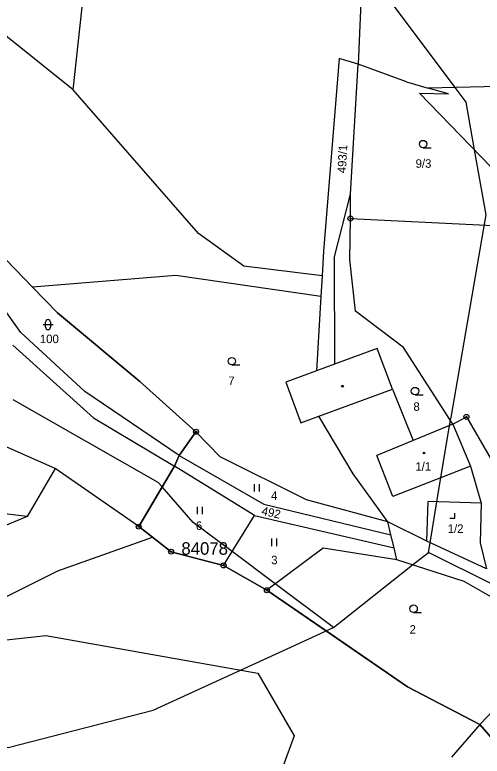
# Model space of a CAD drawing. Extents: x -547623 to -538651, y -1096714 to -1086522.
# Drawn here: x -544134.1 to -544040.8, y -1094334.7 to -1094186.5 of the extents above; entities that cross this region are included whole.
import ezdxf

# ---------------------------------------------------------------- set-up
doc = ezdxf.new("R2010")
doc.units = 0
for name, color, linetype in [('Vrstva 1', 7, 'Continuous'), ('Vrstva 25', 7, 'Continuous'), ('Vrstva 33', 7, 'Continuous'), ('Vrstva 41', 7, 'Continuous'), ('Vrstva 52', 7, 'Continuous'), ('Vrstva 53', 7, 'Continuous'), ('Vrstva 83', 7, 'Continuous'), ('Vrstva 86', 7, 'Continuous'), ('Vrstva 90', 7, 'Continuous'), ('Vrstva 92', 7, 'Continuous')]:
    doc.layers.add(name, color=color, linetype=linetype)

msp = doc.modelspace()

# ---------------------------------------------------------------- linework, layer by layer
at = {"layer": 'Vrstva 1'}
for p, q in [((-544067.1, -1094227.25), (-544030.94, -1094229)), ((-544046.61, -1094268.33), (-544043.93, -1094266.9)), ((-544043.93, -1094266.9), (-544029.68, -1094291.56))]:
    msp.add_line(p, q, dxfattribs=at)
for points in [[(-544122.46, -1094201.51), (-544109.88, -1094085.75)], [(-544062.06, -1094116.25), (-544065.57, -1094196.37)], [(-544122.46, -1094201.51), (-544155.2, -1094175.25)], [(-544069.32, -1094195.29), (-544072.45, -1094233.76)], [(-544065.57, -1094196.37), (-544069.32, -1094195.29)], [(-544067.05, -1094222.39), (-544065.57, -1094196.37)], [(-544055.86, -1094199.96), (-544065.57, -1094196.37)], [(-544055.86, -1094199.96), (-544051.54, -1094201.17)], [(-544026.34, -1094200.6), (-544051.54, -1094201.17)], [(-544047.5, -1094202.3), (-544051.54, -1094201.17)], [(-544097.46, -1094230.25), (-544122.46, -1094201.51)], [(-544053.29, -1094202.18), (-544047.5, -1094202.3)], [(-544034.89, -1094221.21), (-544053.29, -1094202.18)], [(-544070.37, -1094235.2), (-544067.05, -1094222.39)], [(-544067.1, -1094227.25), (-544067.05, -1094222.39)], [(-544067.19, -1094235.43), (-544067.1, -1094227.25)], [(-544088.39, -1094236.77), (-544097.46, -1094230.25)], [(-544132.94, -1094250.05), (-544146.2, -1094231.51)], [(-544072.45, -1094233.76), (-544072.74, -1094238.7)], [(-544070.37, -1094235.2), (-544070.27, -1094256.36)], [(-544072.74, -1094238.7), (-544088.39, -1094236.77)], [(-544066.06, -1094245.77), (-544067.19, -1094235.43)], [(-544101.96, -1094238.61), (-544130.63, -1094240.95)], [(-544072.99, -1094242.86), (-544101.96, -1094238.61)], [(-544072.74, -1094238.7), (-544072.99, -1094242.86)], [(-544072.99, -1094242.86), (-544073.88, -1094257.7)], [(-544056.46, -1094253.04), (-544066.06, -1094245.77)], [(-544120.16, -1094261.86), (-544132.94, -1094250.05)], [(-544134.54, -1094252.55), (-544118.45, -1094267.11)], [(-544046.61, -1094268.33), (-544056.46, -1094253.04)], [(-544061.73, -1094253.2), (-544070.27, -1094256.36)], [(-544058.71, -1094261.34), (-544061.73, -1094253.2)], [(-544126.09, -1094277.22), (-544176.49, -1094254.95)], [(-544070.27, -1094256.36), (-544073.88, -1094257.7)], [(-544073.88, -1094257.7), (-544079.98, -1094259.95)], [(-544079.98, -1094259.95), (-544076.97, -1094268.09)], [(-544101.28, -1094274.62), (-544120.16, -1094261.86)], [(-544058.71, -1094261.34), (-544054.55, -1094271.61)], [(-544118.45, -1094267.11), (-544102.27, -1094276.75)], [(-544076.97, -1094268.09), (-544073.38, -1094266.76)], [(-544066.58, -1094278.27), (-544073.38, -1094266.76)], [(-544046.61, -1094268.33), (-544054.55, -1094271.61)], [(-544046.61, -1094268.33), (-544043.13, -1094276.75)], [(-544093.11, -1094274.91), (-544097.95, -1094269.87)], [(-544101.28, -1094274.62), (-544084.38, -1094284.35)], [(-544075.88, -1094283.5), (-544093.11, -1094274.91)], [(-544086.28, -1094286.59), (-544102.27, -1094276.75)], [(-544043.13, -1094276.75), (-544040.96, -1094284.12)], [(-544126.09, -1094277.22), (-544131.69, -1094286.82)], [(-544109.4, -1094288.84), (-544126.09, -1094277.22)], [(-544059.62, -1094287.88), (-544066.58, -1094278.27)], [(-544131.69, -1094286.82), (-544160.87, -1094283.34)], [(-544059.62, -1094287.88), (-544075.88, -1094283.5)], [(-544051.82, -1094291.75), (-544051.55, -1094283.81)], [(-544040.96, -1094284.12), (-544051.55, -1094283.81)], [(-544040.96, -1094284.12), (-544041.17, -1094292.07)], [(-544084.38, -1094284.35), (-544059, -1094290.47)], [(-544131.69, -1094286.82), (-544193.5, -1094312.6)], [(-544092.44, -1094296.59), (-544086.28, -1094286.59)], [(-544086.28, -1094286.59), (-544058.38, -1094293.05)], [(-544059, -1094290.47), (-544059.62, -1094287.88)], [(-544051.82, -1094291.75), (-544059.62, -1094287.88)], [(-544125.52, -1094297.68), (-544106.64, -1094290.96)], [(-544058.38, -1094293.05), (-544059, -1094290.47)], [(-544057.8, -1094295.48), (-544058.38, -1094293.05)], [(-544039.92, -1094297.26), (-544051.82, -1094291.75)], [(-544041.17, -1094292.07), (-544039.92, -1094297.26)], [(-544072.57, -1094293.14), (-544083.77, -1094301.56)], [(-544057.8, -1094295.48), (-544072.57, -1094293.14)], [(-544044.39, -1094299.81), (-544057.8, -1094295.48)], [(-544148.03, -1094308.93), (-544125.52, -1094297.68)], [(-544035.95, -1094304.62), (-544044.39, -1094299.81)], [(-544147.39, -1094312.72), (-544127.93, -1094310.61)], [(-544127.93, -1094310.61), (-544085.58, -1094318.11)], [(-544085.58, -1094318.11), (-544078.36, -1094330.66)], [(-544033.53, -1094320.3), (-544041.23, -1094328.36)], [(-544041.23, -1094328.36), (-544046.91, -1094334.94)], [(-544078.36, -1094330.66), (-544097.84, -1094383.98)]]:
    msp.add_lwpolyline(points, dxfattribs=at)
at = {"layer": 'Vrstva 25'}
for p, q in [((-544052.57, -1094213.13), (-544050.97, -1094213.13)), ((-544128.51, -1094248.46), (-544126.51, -1094248.46)), ((-544128.01, -1094248.96), (-544128.01, -1094247.96)), ((-544127.01, -1094247.96), (-544127.01, -1094248.96)), ((-544090.78, -1094256.51), (-544089.18, -1094256.51)), ((-544054.19, -1094262.5), (-544052.59, -1094262.5)), ((-544086.29, -1094281.83), (-544086.29, -1094280.33)), ((-544085.29, -1094281.83), (-544085.29, -1094280.33)), ((-544097.63, -1094286.37), (-544097.63, -1094284.87)), ((-544096.63, -1094286.37), (-544096.63, -1094284.87)), ((-544082.82, -1094292.74), (-544082.82, -1094291.24)), ((-544081.82, -1094292.74), (-544081.82, -1094291.24)), ((-544054.48, -1094305.99), (-544052.88, -1094305.99))]:
    msp.add_line(p, q, dxfattribs=at)
msp.add_lwpolyline([(-544047.23, -1094287.15), (-544046.23, -1094287.15), (-544046.23, -1094286.15)], dxfattribs=at)
for centre, radius in [((-544052.57, -1094212.38), 0.75), ((-544090.78, -1094255.76), 0.75), ((-544068.67, -1094260.77), 0.175), ((-544054.19, -1094261.75), 0.75), ((-544052.39, -1094274.12), 0.175), ((-544054.48, -1094305.24), 0.75)]:
    msp.add_circle(centre, radius, dxfattribs=at)
for centre, start, end in [((-544127.51, -1094247.96), 0, 180), ((-544127.51, -1094248.96), 180, 0)]:
    msp.add_arc(centre, 0.5, start, end, dxfattribs=at)
at = {"layer": 'Vrstva 33'}
for points in [[(-544073.38, -1094266.76), (-544058.71, -1094261.34)], [(-544054.55, -1094271.61), (-544061.8, -1094274.61)], [(-544058.6, -1094282.79), (-544061.8, -1094274.61)], [(-544043.13, -1094276.75), (-544058.6, -1094282.79)]]:
    msp.add_lwpolyline(points, dxfattribs=at)
at = {"layer": 'Vrstva 41'}
msp.add_line((-544083.77, -1094301.56), (-544055.69, -1094320.85), dxfattribs=at)
msp.add_line((-544083.77, -1094301.56), (-544055.69, -1094320.85), dxfattribs=at)
for points in [[(-544144.91, -1094226.19), (-544130.63, -1094240.95)], [(-544144.91, -1094226.19), (-544130.63, -1094240.95)], [(-544130.63, -1094240.95), (-544125.6, -1094246.12)], [(-544130.63, -1094240.95), (-544125.6, -1094246.12)], [(-544125.6, -1094246.12), (-544109.15, -1094259.81)], [(-544125.6, -1094246.12), (-544109.15, -1094259.81)], [(-544109.15, -1094259.81), (-544097.95, -1094269.87)], [(-544109.15, -1094259.81), (-544097.95, -1094269.87)], [(-544097.95, -1094269.87), (-544101.28, -1094274.62)], [(-544097.95, -1094269.87), (-544101.28, -1094274.62)], [(-544101.28, -1094274.62), (-544102.27, -1094276.75)], [(-544101.28, -1094274.62), (-544102.27, -1094276.75)], [(-544102.27, -1094276.75), (-544109.4, -1094288.84)], [(-544102.27, -1094276.75), (-544109.4, -1094288.84)], [(-544109.4, -1094288.84), (-544106.64, -1094290.96)], [(-544109.4, -1094288.84), (-544106.64, -1094290.96)], [(-544106.64, -1094290.96), (-544102.91, -1094293.84)], [(-544106.64, -1094290.96), (-544102.91, -1094293.84)], [(-544102.91, -1094293.84), (-544092.44, -1094296.59)], [(-544102.91, -1094293.84), (-544092.44, -1094296.59)], [(-544092.44, -1094296.59), (-544083.77, -1094301.56)], [(-544092.44, -1094296.59), (-544083.77, -1094301.56)], [(-544055.69, -1094320.85), (-544041.23, -1094328.36)], [(-544055.69, -1094320.85), (-544041.23, -1094328.36)], [(-544041.23, -1094328.36), (-544031.33, -1094339.81)], [(-544041.23, -1094328.36), (-544031.33, -1094339.81)]]:
    msp.add_lwpolyline(points, dxfattribs=at)
at = {"layer": 'Vrstva 52'}
for points in [[(-544051.5, -1094294), (-544051.17, -1094292.05), (-544049.81, -1094283.86), (-544047.27, -1094268.6), (-544047.1, -1094267.58), (-544047, -1094267), (-544040.2, -1094227.68), (-544040, -1094226.5), (-544042.3, -1094213.54), (-544044, -1094204), (-544046.2, -1094201.05), (-544064.69, -1094176.27), (-544067.5, -1094172.5), (-544071, -1094159), (-544070, -1094123), (-544060.93, -1094104.38), (-544060.5, -1094103.5), (-544048.5, -1094087), (-544034, -1094054), (-544030.47, -1094048.38), (-544020.5, -1094032.5), (-543990.5, -1094000)], [(-544104.72, -1094280.9), (-544102.27, -1094276.75), (-544101.28, -1094274.62), (-544097.95, -1094269.87), (-544109.15, -1094259.81), (-544125.6, -1094246.12), (-544130.63, -1094240.95), (-544144.91, -1094226.19), (-544173.38, -1094208.33), (-544195.57, -1094188.27), (-544196.28, -1094181.04), (-544200.39, -1094141.05), (-544197.59, -1094110.71), (-544179.55, -1094054.7), (-544165.03, -1094027)], [(-544104.71, -1094280.9), (-544105.5, -1094280), (-544134.5, -1094263.5)], [(-544071.96, -1094309.67), (-544083.77, -1094301.56), (-544092.44, -1094296.59), (-544102.91, -1094293.84), (-544109.4, -1094288.84), (-544104.72, -1094280.9)], [(-544104.71, -1094280.9), (-544109.4, -1094288.84), (-544106.64, -1094290.96), (-544102.91, -1094293.84), (-544092.44, -1094296.59), (-544083.77, -1094301.56), (-544071.96, -1094309.67)], [(-544070.5, -1094309), (-544082.1, -1094300.3), (-544090.74, -1094293.82), (-544098.5, -1094288), (-544104.72, -1094280.9)], [(-544070.5, -1094309), (-544054.66, -1094296.49), (-544051.5, -1094294)], [(-544000.5, -1094363), (-544003.48, -1094353.91), (-544006.4, -1094344.99), (-544010.5, -1094332.5), (-544014.5, -1094323), (-544020.12, -1094317.73), (-544026.37, -1094311.87), (-544030.47, -1094308.03), (-544031.56, -1094307), (-544038.5, -1094300.5), (-544051.5, -1094294)], [(-544071.96, -1094309.67), (-544070.5, -1094309)], [(-544256.41, -1094456.65), (-544259.86, -1094447.12), (-544260.28, -1094444.5), (-544231.13, -1094433.92), (-544208.13, -1094433.1), (-544199.85, -1094432.08), (-544183.67, -1094429.57), (-544167.93, -1094423.38), (-544136.49, -1094408.77), (-544127.55, -1094406.74), (-544112.5, -1094399.93), (-544097.67, -1094392.87), (-544079.54, -1094384.23), (-544042.43, -1094367.42), (-544044.7, -1094363.39), (-544035.76, -1094355.89), (-544029.79, -1094349.64), (-544029.75, -1094347.5), (-544031.33, -1094339.81), (-544041.23, -1094328.36), (-544055.69, -1094320.85), (-544071.96, -1094309.67)], [(-544071.96, -1094309.67), (-544055.69, -1094320.85), (-544041.23, -1094328.36), (-544031.33, -1094339.81), (-544029.75, -1094347.5), (-544029.79, -1094349.64), (-544035.76, -1094355.89), (-544040.27, -1094359.67), (-544044.7, -1094363.39), (-544042.43, -1094367.42), (-544079.54, -1094384.23), (-544086.61, -1094387.6), (-544097.67, -1094392.87), (-544112.5, -1094399.93), (-544127.55, -1094406.74), (-544136.49, -1094408.77), (-544167.93, -1094423.38), (-544183.67, -1094429.57), (-544199.85, -1094432.08), (-544208.13, -1094433.1), (-544231.13, -1094433.92), (-544260.28, -1094444.5), (-544259.86, -1094447.12), (-544256.41, -1094456.65)], [(-544173, -1094332), (-544135.5, -1094333), (-544106.5, -1094325.5), (-544089.03, -1094317.5), (-544079.02, -1094312.91), (-544071.96, -1094309.67)]]:
    msp.add_lwpolyline(points, dxfattribs=at)
at = {"layer": 'Vrstva 83'}
for centre, radius in [((-544067.1, -1094227.25), 0.5), ((-544067.1, -1094227.25), 0.1), ((-544043.93, -1094266.9), 0.5), ((-544043.93, -1094266.9), 0.1), ((-544097.95, -1094269.87), 0.5), ((-544097.95, -1094269.87), 0.1), ((-544109.4, -1094288.84), 0.5), ((-544109.4, -1094288.84), 0.1), ((-544102.91, -1094293.84), 0.5), ((-544102.91, -1094293.84), 0.1), ((-544092.44, -1094296.59), 0.5), ((-544092.44, -1094296.59), 0.1), ((-544083.77, -1094301.56), 0.5), ((-544083.77, -1094301.56), 0.1)]:
    msp.add_circle(centre, radius, dxfattribs=at)
at = {"layer": 'Vrstva 90'}
for points in [[(-544046.61, -1094268.33), (-544054.55, -1094271.61)], [(-544046.61, -1094268.33), (-544043.13, -1094276.75)], [(-544054.55, -1094271.61), (-544061.8, -1094274.61)], [(-544058.6, -1094282.79), (-544061.8, -1094274.61)], [(-544043.13, -1094276.75), (-544058.6, -1094282.79)]]:
    msp.add_lwpolyline(points, dxfattribs=at)

# ---------------------------------------------------------------- texts
at = {"layer": 'Vrstva 53'}
msp.add_text('84078', height=2.5, dxfattribs=at).set_placement((-544100.86, -1094294.45))
at = {"layer": 'Vrstva 86'}
for s, rotation, p in [('493/1', 87.2147, (-544067.99, -1094218.24)), ('492', 347.7749, (-544084.95, -1094286.46))]:
    msp.add_text(s, height=1.7, rotation=rotation, dxfattribs=at).set_placement(p)
for s, p in [('9/3', (-544054.08, -1094217.11)), ('100', (-544129.14, -1094252.16)), ('7', (-544091.5, -1094260.53)), ('8', (-544054.51, -1094265.69)), ('4', (-544082.96, -1094283.48)), ('6', (-544097.97, -1094289.49)), ('3', (-544082.92, -1094296.36)), ('2', (-544055.28, -1094310.23))]:
    msp.add_text(s, height=1.7, dxfattribs=at).set_placement(p)
at = {"layer": 'Vrstva 92'}
for s, p in [('1/1', (-544054.13, -1094277.66)), ('1/2', (-544047.66, -1094290.09))]:
    msp.add_text(s, height=1.7, dxfattribs=at).set_placement(p)

doc.saveas('drawing.dxf')
